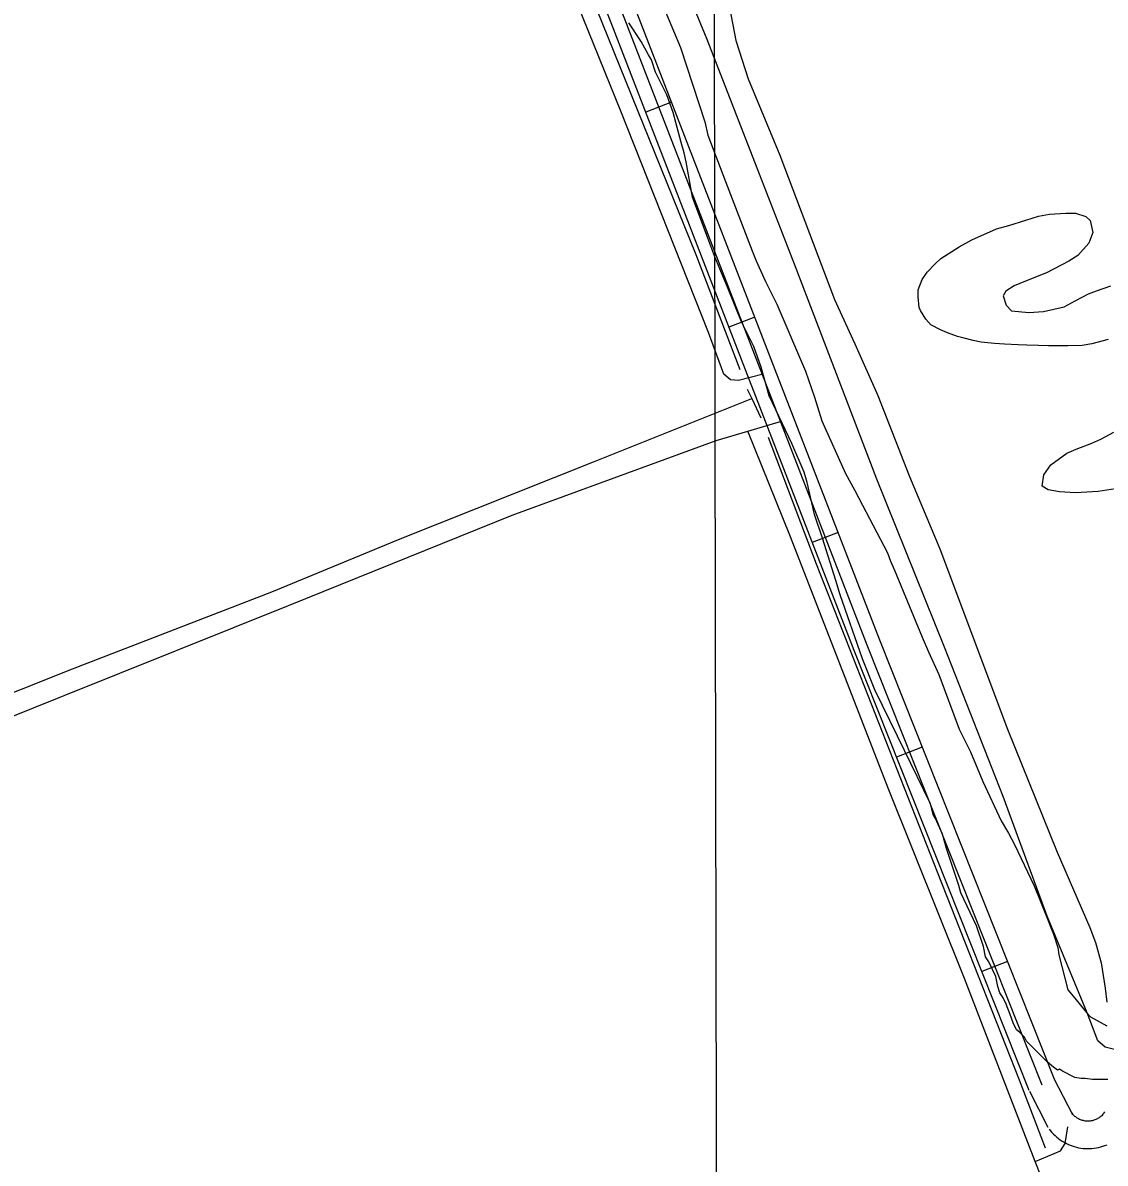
# Model space of a CAD drawing. Extents: x 3329297 to 3367176, y 649250 to 674653.
# Drawn here: x 3348430 to 3349603, y 668852 to 670088 of the extents above; entities that cross this region are included whole.
import ezdxf

# ---------------------------------------------------------------- set-up
doc = ezdxf.new("R2010")
doc.units = 0
for name, color, linetype in [('V-DTCH-CNTR', 7, 'Continuous'), ('V-GRID-MAJR', 7, 'Continuous'), ('V-ROAD-CNTR', 7, 'Continuous'), ('V-SITE-VEGE', 7, 'Continuous'), ('V-TOPO-SHOR', 7, 'Continuous')]:
    doc.layers.add(name, color=color, linetype=linetype)

msp = doc.modelspace()

# ---------------------------------------------------------------- linework, layer by layer
at = {"layer": 'V-DTCH-CNTR'}
for points in [[(3349232.61, 669707.411), (3349206.068, 669700.386), (3349197.227, 669701.285), (3349190.164, 669707.488), (3349173.444, 669752.618), (3349078.373, 669992.443), (3348949.841, 670310.147), (3348852.137, 670560.587), (3348781.346, 670749.228), (3348713.09, 670932.254), (3348650.606, 671097.736), (3348556.42, 671337.557), (3348461.366, 671586.223), (3348434.65, 671659.961)], [(3347274.841, 668879.308), (3347383.696, 668925.095), (3347603.166, 669013.126), (3347858.912, 669110.8200000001), (3348145.645, 669227.03), (3348474.85, 669359.079), (3348718.216, 669456.795), (3348960.697, 669554.513), (3349181.924, 669635.468), (3349216.089, 669645.551), (3349252.558, 669656.313)], [(3349527.432, 668854.095), (3349450.858, 669052.321), (3349368.106, 669258.518), (3349262.485, 669531.08), (3349216.089, 669645.551)], [(3348845.71, 668416.712), (3348801.975, 668194.827), (3348793.032, 668139.132), (3348782.2800000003, 668062.215), (3348781.321, 668021.54), (3348786.597, 668004.728), (3348798.068, 667991.4400000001), (3348817.512, 667985.2170000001), (3348943.0810000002, 667983.22), (3349226.978, 668000.388), (3349402.984, 668014.216), (3349718.736, 668041.9400000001), (3349801.877, 668049.7490000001), (3349816.032, 668053.259), (3349825.7770000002, 668062.971), (3349828.453, 668076.23), (3349826.723, 668096.573), (3349750.126, 668282.4180000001), (3349658.592, 668522.235), (3349527.432, 668854.095), (3349554.867, 668865.539), (3349560.188, 668873.49), (3349563.0330000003, 668891.752)]]:
    msp.add_lwpolyline(points, dxfattribs=at)
at = {"layer": 'V-GRID-MAJR'}
msp.add_spline([(3349208.9050000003, 654661.8740000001), (3349197.451, 660719.817), (3349185.99, 666781.226), (3349174.529, 672842.661), (3349174.522, 672846.101)], degree=3, dxfattribs=at)
at = {"layer": 'V-ROAD-CNTR'}
for p, q in [((3349133.3436958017, 670002.126968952), (3349105.3667517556, 669991.295990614)), ((3349223.596515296, 669768.9874352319), (3349195.61957125, 669758.1564568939)), ((3349313.8493347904, 669535.8469015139), (3349285.8733907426, 669525.0169231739)), ((3349405.121152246, 669303.255366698), (3349377.2452079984, 669292.1683888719)), ((3349497.5109674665, 669070.9538313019), (3349469.6340232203, 669059.8668534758))]:
    msp.add_line(p, q, dxfattribs=at)
for points in [[(3348473.1390162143, 671676.6426199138), (3348521.2959199, 671555.4718622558), (3348828.141306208, 670738.7124957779), (3348972.433017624, 670376.236220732), (3349344.973272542, 669413.9001454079), (3349534.611893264, 668937.0780990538)], [(3348492.6439772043, 671668.177636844), (3348535.2878919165, 671560.87985144), (3348842.131278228, 670744.1244849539), (3348986.3959896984, 670381.7182097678), (3349358.937244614, 669419.37913445), (3349548.549865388, 668942.6210879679)], [(3348464.714033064, 671657.2286587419), (3348507.303947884, 671550.0638730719), (3348814.151334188, 670733.3005066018), (3348958.4700455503, 670370.7542316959), (3349331.0093004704, 669408.4211563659), (3349520.67392114, 668931.5351101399)], [(3349547.9298666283, 668943.9800852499), (3349568.0488263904, 668905.1561628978)], [(3349521.2939199, 668930.1761128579), (3349541.412879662, 668891.352190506)], [(3349566.5978292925, 668907.4281583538), (3349567.445827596, 668906.331160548), (3349568.116826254, 668905.541162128), (3349568.817824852, 668904.7881636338), (3349569.554823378, 668904.067165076), (3349570.3248218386, 668903.3811664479), (3349571.12382024, 668902.7331677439), (3349571.9528185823, 668902.1221689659), (3349572.8158168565, 668901.5461701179), (3349573.6978150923, 668901.014171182), (3349574.6038132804, 668900.523172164), (3349575.53381142, 668900.0741730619), (3349576.480809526, 668899.669173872), (3349577.450807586, 668899.3071745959), (3349578.430805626, 668898.992175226), (3349579.4238036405, 668898.7231757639), (3349580.435801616, 668898.4991762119), (3349581.4497995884, 668898.3221765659), (3349582.471797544, 668898.1931768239), (3349583.501795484, 668898.1111769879), (3349584.5327934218, 668898.0771770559), (3349585.562791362, 668898.0911770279), (3349586.591789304, 668898.1521769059), (3349587.617787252, 668898.2621766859), (3349588.640785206, 668898.4191763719), (3349589.651783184, 668898.622175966), (3349590.649781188, 668898.871175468), (3349591.637779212, 668899.1681748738), (3349592.6107772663, 668899.5101741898), (3349593.56877535, 668899.8971734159), (3349594.5067734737, 668900.327172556), (3349595.4207716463, 668900.799171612), (3349596.317769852, 668901.3171705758), (3349597.1877681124, 668901.873169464), (3349598.0237664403, 668902.464168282), (3349598.83876481, 668903.1001670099), (3349599.62376324, 668903.7721656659), (3349600.376761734, 668904.481164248), (3349601.0937603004, 668905.219162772), (3349601.775758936, 668905.992161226), (3349602.4287576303, 668906.8041596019), (3349603.197756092, 668907.854157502)], [(3349542.86387676, 668889.08019505), (3349544.1278742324, 668887.44519832), (3349545.690871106, 668885.601202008), (3349547.3438677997, 668883.828205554), (3349549.074864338, 668882.13520894), (3349550.882860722, 668880.523212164), (3349552.765856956, 668878.99521522), (3349554.7168530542, 668877.5582180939), (3349556.725849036, 668876.216220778), (3349558.7998448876, 668874.9642232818), (3349560.9318406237, 668873.8112255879), (3349563.1098362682, 668872.7582276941), (3349565.3388318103, 668871.807229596), (3349567.6048272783, 668870.9612312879), (3349569.9128226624, 668870.2182327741), (3349572.251817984, 668869.58523404), (3349574.611813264, 668869.0612350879), (3349576.999808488, 668868.6462359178), (3349579.4038036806, 668868.3432365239), (3349581.815798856, 668868.1512369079), (3349584.236794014, 668868.0712370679), (3349586.6587891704, 668868.1032370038), (3349589.0777843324, 668868.2482367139), (3349591.4857795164, 668868.504236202), (3349593.874774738, 668868.871235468), (3349596.249769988, 668869.348234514), (3349598.6017652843, 668869.937233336), (3349600.921760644, 668870.632231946), (3349603.206756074, 668871.4342303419), (3349605.450751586, 668872.3412285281)]]:
    msp.add_lwpolyline(points, dxfattribs=at)
at = {"layer": 'V-SITE-VEGE'}
for p, q in [((3349110.685, 670139.455), (3349142.916, 670061.25)), ((3349100.506, 670068.0239999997), (3349087.147, 670088.1419999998)), ((3349108.295, 670053.498), (3349100.506, 670068.0239999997)), ((3349111.633, 670047.911), (3349108.295, 670053.498)), ((3349142.916, 670061.25), (3349169.565, 669980.821)), ((3349116.075, 670034.505), (3349111.633, 670047.911)), ((3349128.312, 670009.9230000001), (3349116.075, 670034.505)), ((3349134.974, 669990.932), (3349128.312, 670009.9230000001)), ((3349143.846, 669958.54), (3349134.974, 669990.932)), ((3349169.565, 669980.821), (3349172.887, 669966.3019999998)), ((3349147.174, 669947.3709999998), (3349143.846, 669958.54)), ((3349172.887, 669966.3019999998), (3349191.773, 669916.03)), ((3349149.39, 669937.319), (3349147.174, 669947.3709999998)), ((3349156.019, 669899.351), (3349149.39, 669937.319)), ((3349191.773, 669916.03), (3349220.662, 669841.182)), ((3349172.684, 669854.664), (3349156.019, 669899.351)), ((3349180.46, 669834.554), (3349172.684, 669854.664)), ((3349194.911, 669799.921), (3349180.46, 669834.554)), ((3349220.662, 669841.182), (3349225.109, 669830.0099999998)), ((3349225.109, 669830.0099999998), (3349235.115, 669807.662)), ((3349235.115, 669807.662), (3349247.352, 669783.08)), ((3349209.359, 669764.171), (3349194.911, 669799.921)), ((3349247.352, 669783.08), (3349278.477, 669710.4599999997)), ((3349222.7060000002, 669737.3520000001), (3349209.359, 669764.171)), ((3349230.48, 669715.013), (3349222.7060000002, 669737.3520000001)), ((3349239.3540000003, 669683.738), (3349230.48, 669715.013)), ((3349278.477, 669710.4599999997), (3349288.474, 669682.531)), ((3349253.813, 669653.567), (3349239.3540000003, 669683.738)), ((3349288.474, 669682.531), (3349296.242, 669656.839)), ((3349263.824, 669632.339), (3349253.813, 669653.567)), ((3349296.242, 669656.839), (3349321.815, 669599.858)), ((3349277.163, 669601.056), (3349263.824, 669632.339)), ((3349280.491, 669589.8859999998), (3349277.163, 669601.056)), ((3349321.815, 669599.858), (3349331.83, 669581.979)), ((3349288.242, 669555.2649999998), (3349280.491, 669589.8859999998)), ((3349331.83, 669581.979), (3349336.278, 669573.0389999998)), ((3349336.278, 669573.0389999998), (3349367.43, 669513.813)), ((3349297.126, 669529.5700000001), (3349288.242, 669555.2649999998)), ((3349311.557, 669483.773), (3349297.126, 669529.5700000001)), ((3349367.43, 669513.813), (3349370.762, 669504.8779999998)), ((3349370.762, 669504.8779999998), (3349375.211, 669494.822)), ((3349375.211, 669494.822), (3349405.22, 669422.202)), ((3349315.9930000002, 669468.137), (3349311.557, 669483.773)), ((3349340.427, 669398.875), (3349315.9930000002, 669468.137)), ((3349405.22, 669422.202), (3349411.89, 669406.559)), ((3349353.764, 669365.36), (3349340.427, 669398.875)), ((3349411.89, 669406.559), (3349423.009, 669381.979)), ((3349423.009, 669381.979), (3349445.23, 669322.772)), ((3349378.231, 669315.0769999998), (3349353.764, 669365.36)), ((3349386.018, 669299.4349999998), (3349378.231, 669315.0769999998)), ((3349445.23, 669322.772), (3349457.464, 669298.187)), ((3349413.824, 669242.449), (3349386.018, 669299.4349999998)), ((3349457.464, 669298.187), (3349470.801, 669265.7880000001)), ((3349470.801, 669265.7880000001), (3349490.8200000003, 669223.331)), ((3349414.936, 669239.098), (3349413.824, 669242.449)), ((3349417.1520000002, 669230.1609999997), (3349414.936, 669239.098)), ((3349419.376, 669225.692), (3349417.1520000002, 669230.1609999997)), ((3349427.16, 669208.933), (3349419.376, 669225.692)), ((3349490.8200000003, 669223.331), (3349498.611, 669209.919)), ((3349431.596, 669193.297), (3349427.16, 669208.933)), ((3349498.611, 669209.919), (3349505.285, 669197.626)), ((3349444.92, 669153.082), (3349431.596, 669193.297)), ((3349505.285, 669197.626), (3349526.416, 669152.933)), ((3349447.1380000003, 669145.2629999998), (3349444.92, 669153.082)), ((3349526.416, 669152.933), (3349534.197, 669133.942)), ((3349463.819, 669109.507), (3349447.1380000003, 669145.2629999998)), ((3349534.197, 669133.942), (3349537.529, 669125.004)), ((3349537.529, 669125.004), (3349547.531, 669100.424)), ((3349471.594, 669087.1680000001), (3349463.819, 669109.507)), ((3349547.531, 669100.424), (3349551.971, 669085.902)), ((3349473.805, 669075.9999999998), (3349471.594, 669087.1680000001)), ((3349551.971, 669085.902), (3349553.073, 669078.087)), ((3349553.073, 669078.087), (3349563.051, 669040.113)), ((3349477.146, 669070.411), (3349473.805, 669075.9999999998)), ((3349484.93, 669054.7660000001), (3349477.146, 669070.411)), ((3349487.144, 669043.598), (3349484.93, 669054.7660000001)), ((3349489.364, 669036.897), (3349487.144, 669043.598)), ((3349563.051, 669040.113), (3349568.622, 669033.4029999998)), ((3349492.702, 669031.308), (3349489.364, 669036.897)), ((3349496.041, 669024.605), (3349492.702, 669031.308)), ((3349568.622, 669033.403), (3349583.1010000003, 669015.514)), ((3349500.485, 669013.433), (3349496.041, 669024.605)), ((3349583.1010000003, 669015.514), (3349587.56, 669011.0409999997)), ((3349503.8170000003, 669004.496), (3349500.485, 669013.433)), ((3349507.153, 668996.675), (3349503.8170000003, 669004.496)), ((3349587.56, 669011.0409999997), (3349605.404, 669000.961)), ((3349510.4990000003, 668994.436), (3349507.153, 668996.675)), ((3349516.0700000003, 668988.843), (3349510.4990000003, 668994.436)), ((3349518.294, 668984.3740000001), (3349516.0700000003, 668988.843)), ((3349540.582, 668962.006), (3349518.294, 668984.3740000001)), ((3349547.269, 668956.411), (3349540.582, 668962.0059999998)), ((3349551.73, 668953.054), (3349547.269, 668956.411)), ((3349553.964, 668954.166), (3349551.73, 668953.054)), ((3349557.309, 668951.928), (3349553.964, 668954.166)), ((3349570.6920000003, 668945.206), (3349557.309, 668951.928)), ((3349577.389, 668944.076), (3349570.6920000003, 668945.206)), ((3349581.856, 668944.0700000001), (3349577.389, 668944.076)), ((3349589.669, 668942.939), (3349581.856, 668944.0700000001)), ((3349606.413, 668942.9089999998), (3349589.669, 668942.9389999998))]:
    msp.add_line(p, q, dxfattribs=at)
for points in [[(3349606.6180000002, 669744.778), (3349589.014, 669740.299), (3349578.636, 669738.514), (3349562.848, 669738.0920000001), (3349542.098, 669738.128), (3349531.27, 669738.6), (3349518.64, 669738.622), (3349509.168, 669739.091), (3349494.2830000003, 669740.0210000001), (3349483.458, 669740.492), (3349469.023, 669741.87), (3349460.457, 669743.691), (3349450.536, 669746.417), (3349443.323, 669748.233), (3349432.503, 669752.313), (3349424.842, 669755.485), (3349414.477, 669760.917), (3349409.072, 669766.79), (3349403.225, 669776.275), (3349401.878, 669779.435), (3349400.546, 669791.1680000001), (3349400.561, 669798.835), (3349405.091, 669810.105), (3349410.518, 669817.765), (3349419.105, 669826.77), (3349425.432, 669832.623), (3349445.303, 669845.218), (3349458.8510000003, 669852.862), (3349485.487, 669864.9940000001), (3349499.029, 669868.578), (3349517.534, 669874.409), (3349531.076, 669878.443), (3349543.259, 669880.677), (3349560.8540000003, 669881.998), (3349571.231, 669881.98), (3349582.501, 669878.351), (3349587.005, 669873.831), (3349590.1380000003, 669860.742)], [(3349590.1380000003, 669860.742), (3349585.606, 669849.474), (3349573.852, 669835.961), (3349563.917, 669829.666), (3349539.984, 669817.077), (3349516.963, 669808.096), (3349504.773, 669803.157), (3349495.742, 669797.31), (3349493.026, 669792.351), (3349496.163, 669781.97), (3349502.019, 669776.094), (3349520.5100000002, 669774.257), (3349536.751, 669775.13), (3349558.865, 669780.504), (3349571.057, 669786.795), (3349585.505, 669794.438), (3349594.082, 669797.582), (3349609.43, 669802.966)], [(3349614.444, 669583.267), (3349595.9420000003, 669580.144), (3349571.128, 669578.835), (3349553.989, 669579.769), (3349541.813, 669582.046), (3349535.055, 669586.12), (3349536.882, 669598.295), (3349544.5700000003, 669609.109), (3349561.734, 669621.708), (3349572.1180000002, 669626.199), (3349588.819, 669632.487), (3349598.754, 669636.978), (3349612.754, 669644.623)]]:
    msp.add_lwpolyline(points, dxfattribs=at)
at = {"layer": 'V-TOPO-SHOR'}
for points in [[(3348801.6010000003, 670741.585), (3348858.805, 670590.262), (3348950.349, 670355.752), (3349045.4250000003, 670119.464), (3349159.872, 669837.16), (3349207.397, 669712.383)], [(3349583.994, 669015.232), (3349540.673, 669120.095), (3349492.954, 669249.832), (3349429.313, 669411.5650000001), (3349355.941, 669593.74), (3349266.6750000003, 669826.561), (3349226.0160000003, 669930.532), (3349172.1, 670070.0480000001), (3349134.968, 670159.806), (3349071.3370000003, 670327.754), (3349041.294, 670410.393), (3349009.481, 670495.7000000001), (3348960.005, 670635.208), (3348923.774, 670732.066), (3348933.5470000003, 670734.712)], [(3349196.14, 670104.637), (3349203.179, 670069.104), (3349216.423, 670027.343), (3349250.9050000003, 669944.696), (3349310.117, 669788.2980000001), (3349332.2290000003, 669740.306), (3349356.994, 669684.3150000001), (3349391.466, 669596.339), (3349424.178, 669518.136), (3349497.5270000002, 669322.64), (3349551.453, 669189.34), (3349586.826, 669107.58), (3349593.0130000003, 669091.583), (3349599.188, 669069.373), (3349603.579, 669041.837), (3349605.328, 669026.737)], [(3349215.319, 669691.145), (3349220.255, 669680.938), (3349230.296, 669660.167)], [(3347276.187, 668908.133), (3347408.936, 668962.721), (3347638.14, 669054.273), (3347900.091, 669159.915), (3348146.992, 669257.625), (3348319.555, 669322.7490000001), (3348484.157, 669387.89), (3348700.0810000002, 669471.508), (3348839.024, 669528.735), (3349048.759, 669612.365), (3349220.255, 669680.938)], [(3349238.216, 669638.93), (3349290.1410000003, 669501.765), (3349421.299, 669168.137), (3349510.202, 668942.474), (3349538.369, 668869.025)], [(3352528.143, 669234.54), (3352289.224, 669209.224), (3352125.8140000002, 669200.6410000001), (3351926.875, 669186.795), (3351703.06, 669166.777), (3351416.1920000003, 669144.211), (3351285.642, 669137.344), (3351033.398, 669110.275), (3350882.414, 669097.231), (3350682.58, 669080.723), (3350534.264, 669070.335), (3350376.179, 669059.079), (3350176.339, 669039.019), (3350018.25, 669025.986), (3349891.239, 669012.008), (3349686.949, 668984.8520000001), (3349629.2120000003, 668976.076), (3349615.003, 668975.214), (3349603.4620000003, 668977.899), (3349595.483, 668985.017), (3349583.994, 669015.232)]]:
    msp.add_lwpolyline(points, dxfattribs=at)

doc.saveas('drawing.dxf')
